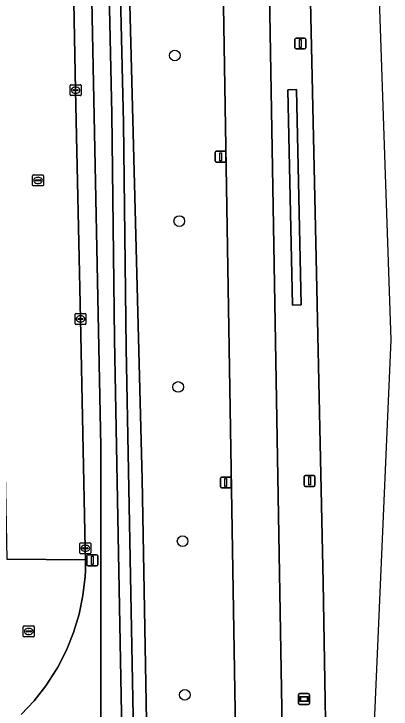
# Model space of a CAD drawing. Extents: x 161385 to 162589, y 388479 to 389756.
# Drawn here: x 162496 to 162530.5, y 388787.2 to 388850.8 of the extents above; entities that cross this region are included whole.
import ezdxf

# ---------------------------------------------------------------- set-up
doc = ezdxf.new("R2010")
doc.units = 0
for name, color, linetype in [('IMGEO_Berm_groen', 7, 'Continuous'), ('IMGEO_Boom', 7, 'Continuous'), ('IMGEO_Fietspad_gesloten', 7, 'Continuous'), ('IMGEO_Groenvoorziening', 7, 'Continuous'), ('IMGEO_Haag', 7, 'Continuous'), ('IMGEO_Kolk', 7, 'Continuous'), ('IMGEO_Lichtmast', 7, 'Continuous'), ('IMGEO_Oever', 7, 'Continuous'), ('IMGEO_Rijbaan_lokaal_gesloten', 7, 'Continuous'), ('IMGEO_Rijbaan_regionaal_gesloten', 7, 'Continuous'), ('IMGEO_Rioolput', 7, 'Continuous'), ('IMGEO_Waterloop', 7, 'Continuous'), ('IMGEO_Wegwijzer', 7, 'Continuous')]:
    doc.layers.add(name, color=color, linetype=linetype)

msp = doc.modelspace()

# ---------------------------------------------------------------- linework, layer by layer
at = {"layer": 'IMGEO_Berm_groen'}
for points in [[(162515.397, 389079.082), (162515.507, 389081.426), (162514.292, 389081.426), (162514.262, 389079.427), (162515.393, 389057.642), (162516.561, 389022.995), (162519.033, 388871.958), (162521.523, 388727.275)], [(162517.21, 388728.105), (162514.823, 388871.796), (162512.275, 389022.964), (162511.097, 389057.663), (162510.235, 389079.2)], [(162521.311, 388720.501), (162521.33, 388719.939), (162521.52, 388719.331), (162523.238, 388715.161), (162525.385, 388736.547), (162525.398, 388750), (162525.392, 388750.463), (162524.813, 388770.581), (162524.652, 388775.367), (162524.277, 388798.785), (162523.635, 388828.454), (162522.364, 388884.975), (162520.774, 388990.381)], [(162500.546, 388899.883), (162500.817, 388885.662), (162501.627, 388843.777), (162502.076, 388822.868), (162502.515, 388801.899), (162502.522, 388800.855), (162502.53, 388799.811), (162502.501, 388799.311), (162502.302, 388797.58), (162501.949, 388795.874), (162501.444, 388794.206), (162500.793, 388792.59), (162500, 388791.038), (162499.863, 388790.8), (162498.913, 388789.338), (162497.837, 388787.967), (162496.642, 388786.698)], [(162505.585, 388897.306), (162506.277, 388863.384), (162507.703, 388808.23), (162508.502, 388764.034), (162508.507, 388763.596), (162508.048, 388750), (162507.287, 388742.621), (162504.955, 388729.188), (162504.276, 388726.446), (162500, 388712.436), (162499.893, 388712.133), (162499.135, 388710.054), (162493.393, 388696.514), (162489.638, 388688.939), (162485.689, 388681.463), (162483.678, 388677.768)], [(162503.938, 388784.771), (162503.945, 388811.232), (162502.197, 388897.243)]]:
    msp.add_lwpolyline(points, dxfattribs=at)
msp.add_lwpolyline([(162521.823, 388843.84), (162522.269, 388824.14), (162521.469, 388824.122), (162521.023, 388843.822)], close=True, dxfattribs=at)
at = {"layer": 'IMGEO_Boom'}
for centre in [(162510.704, 388846.949), (162511.112, 388831.812), (162511.012, 388816.647), (162511.417, 388802.551), (162511.618, 388788.505)]:
    msp.add_circle(centre, 0.489, dxfattribs=at)
at = {"layer": 'IMGEO_Fietspad_gesloten'}
for points in [[(162519.033, 388871.958), (162516.561, 389022.995), (162515.393, 389057.642), (162514.262, 389079.427), (162514.292, 389081.426), (162514.386, 389087.66), (162514.743, 389099.436), (162509.811, 389099.872), (162509.798, 389099.728), (162509.789, 389099.382), (162509.527, 389088.495), (162510.065, 389081.426), (162510.235, 389079.2), (162511.097, 389057.663), (162512.275, 389022.964), (162514.823, 388871.796), (162517.21, 388728.105)], [(162521.523, 388727.275), (162519.033, 388871.958)]]:
    msp.add_lwpolyline(points, dxfattribs=at)
at = {"layer": 'IMGEO_Groenvoorziening'}
msp.add_lwpolyline([(162521.823, 388843.84), (162521.023, 388843.822), (162521.469, 388824.122), (162522.269, 388824.14)], close=True, dxfattribs=at)
at = {"layer": 'IMGEO_Haag'}
msp.add_lwpolyline([(162521.469, 388824.122), (162522.269, 388824.14), (162521.823, 388843.84), (162521.023, 388843.822)], close=True, dxfattribs=at)
at = {"layer": 'IMGEO_Kolk'}
for p, q in [((162501.128, 388843.351), (162501.128, 388844.203)), ((162501.203, 388844.277), (162502.055, 388844.277)), ((162501.387, 388843.771), (162501.387, 388843.783)), ((162501.825, 388843.734), (162501.427, 388843.734)), ((162501.43, 388843.82), (162501.828, 388843.82)), ((162501.616, 388844.057), (162501.641, 388844.057)), ((162501.871, 388843.783), (162501.871, 388843.771)), ((162502.129, 388844.203), (162502.129, 388843.351)), ((162502.055, 388843.277), (162501.203, 388843.277)), ((162501.639, 388843.497), (162501.614, 388843.497)), ((162501.651, 388823.368), (162502.503, 388823.368)), ((162501.576, 388822.442), (162501.576, 388823.294)), ((162501.835, 388822.862), (162501.835, 388822.874)), ((162502.273, 388822.825), (162501.875, 388822.825)), ((162501.878, 388822.911), (162502.276, 388822.911)), ((162502.064, 388823.148), (162502.089, 388823.148)), ((162502.319, 388822.874), (162502.319, 388822.862)), ((162502.577, 388823.294), (162502.577, 388822.442)), ((162502.503, 388822.368), (162501.651, 388822.368)), ((162502.087, 388822.588), (162502.062, 388822.588)), ((162502.09, 388802.399), (162502.942, 388802.399)), ((162502.015, 388801.473), (162502.015, 388802.325)), ((162502.274, 388801.893), (162502.274, 388801.905)), ((162502.712, 388801.856), (162502.314, 388801.856)), ((162502.317, 388801.942), (162502.715, 388801.942)), ((162502.503, 388802.179), (162502.528, 388802.179)), ((162502.758, 388801.905), (162502.758, 388801.893)), ((162503.016, 388802.325), (162503.016, 388801.473)), ((162502.942, 388801.399), (162502.09, 388801.399)), ((162502.526, 388801.619), (162502.501, 388801.619))]:
    msp.add_line(p, q, dxfattribs=at)
for points in [[(162501.128, 388843.351), (162501.128, 388844.203)], [(162501.203, 388844.277), (162502.055, 388844.277)], [(162502.129, 388844.203), (162502.129, 388843.351)], [(162502.055, 388843.277), (162501.203, 388843.277)], [(162501.651, 388823.368), (162502.503, 388823.368)], [(162501.576, 388822.442), (162501.576, 388823.294)], [(162502.577, 388823.294), (162502.577, 388822.442)], [(162502.503, 388822.368), (162501.651, 388822.368)], [(162502.09, 388802.399), (162502.942, 388802.399)], [(162502.015, 388801.473), (162502.015, 388802.325)], [(162503.016, 388802.325), (162503.016, 388801.473)], [(162502.942, 388801.399), (162502.09, 388801.399)]]:
    msp.add_lwpolyline(points, dxfattribs=at)
for centre, radius, start, end in [((162501.205, 388844.201), 0.0765, 91.55205, 178.44795), ((162501.205, 388844.201), 0.0765, 91.55205, 178.44795), ((162501.427, 388843.78), 0.0403, 85.87752, 175.75265), ((162501.424, 388843.77), 0.0366, 178.93798, 274.71019), ((162501.828, 388843.777), 0.043, 264.86636, 352.45326), ((162501.832, 388843.782), 0.0386, 1.73085, 96.63898), ((162502.053, 388844.201), 0.0765, 1.55205, 88.44795), ((162502.053, 388844.201), 0.0765, 1.55205, 88.44795), ((162501.205, 388843.353), 0.0765, 181.55205, 268.44795), ((162501.205, 388843.353), 0.0765, 181.55205, 268.44795), ((162502.053, 388843.353), 0.0765, 271.55205, 358.44795), ((162502.053, 388843.353), 0.0765, 271.55205, 358.44795), ((162501.653, 388823.292), 0.0765, 91.55205, 178.44795), ((162501.653, 388823.292), 0.0765, 91.55205, 178.44795), ((162502.501, 388823.292), 0.0765, 1.55205, 88.44795), ((162502.501, 388823.292), 0.0765, 1.55205, 88.44795), ((162501.875, 388822.871), 0.0403, 85.87752, 175.75265), ((162501.872, 388822.861), 0.0366, 178.93798, 274.71019), ((162502.276, 388822.868), 0.043, 264.86636, 352.45326), ((162502.28, 388822.873), 0.0386, 1.73085, 96.63898), ((162501.653, 388822.444), 0.0765, 181.55205, 268.44795), ((162501.653, 388822.444), 0.0765, 181.55205, 268.44795), ((162502.501, 388822.444), 0.0765, 271.55205, 358.44795), ((162502.501, 388822.444), 0.0765, 271.55205, 358.44795), ((162502.092, 388802.323), 0.0765, 91.55205, 178.44795), ((162502.092, 388802.323), 0.0765, 91.55205, 178.44795), ((162502.94, 388802.323), 0.0765, 1.55205, 88.44795), ((162502.94, 388802.323), 0.0765, 1.55205, 88.44795), ((162502.314, 388801.902), 0.0403, 85.87752, 175.75265), ((162502.311, 388801.892), 0.0366, 178.93798, 274.71019), ((162502.715, 388801.899), 0.043, 264.86636, 352.45326), ((162502.719, 388801.904), 0.0386, 1.73085, 96.63898), ((162502.092, 388801.475), 0.0765, 181.55205, 268.44795), ((162502.092, 388801.475), 0.0765, 181.55205, 268.44795), ((162502.94, 388801.475), 0.0765, 271.55205, 358.44795), ((162502.94, 388801.475), 0.0765, 271.55205, 358.44795)]:
    msp.add_arc(centre, radius, start, end, dxfattribs=at)
for centre, major_axis, ratio, start_param, end_param in [((162501.615, 388843.777), (-0.387, 0.002), 0.722429, 4.712389, 7.853982), ((162501.64, 388843.777), (-0.39, 0.002), 0.717154, 1.570796, 4.712389), ((162502.063, 388822.868), (-0.387, 0.002), 0.722429, 4.712389, 7.853982), ((162502.088, 388822.868), (-0.39, 0.002), 0.717154, 1.570796, 4.712389), ((162502.502, 388801.899), (-0.387, 0.002), 0.722429, 4.712389, 7.853982), ((162502.527, 388801.899), (-0.39, 0.002), 0.717154, 1.570796, 4.712389)]:
    msp.add_ellipse(centre, major_axis=major_axis, ratio=ratio, start_param=start_param, end_param=end_param, dxfattribs=at)
at = {"layer": 'IMGEO_Lichtmast'}
for p, q in [((162521.685, 388847.647), (162521.685, 388848.447)), ((162521.685, 388848.447), (162521.685, 388847.647)), ((162521.785, 388848.547), (162522.575, 388848.547)), ((162522.575, 388848.547), (162521.785, 388848.547)), ((162522.675, 388848.447), (162522.675, 388847.647)), ((162522.675, 388847.647), (162522.675, 388848.447)), ((162522.575, 388847.547), (162521.785, 388847.547)), ((162521.785, 388847.547), (162522.575, 388847.547)), ((162514.388, 388837.289), (162514.388, 388838.089)), ((162514.388, 388838.089), (162514.388, 388837.289)), ((162514.488, 388838.189), (162515.278, 388838.189)), ((162515.278, 388838.189), (162514.488, 388838.189)), ((162515.378, 388838.089), (162515.378, 388837.289)), ((162515.378, 388837.289), (162515.378, 388838.089)), ((162515.278, 388837.189), (162514.488, 388837.189)), ((162514.488, 388837.189), (162515.278, 388837.189)), ((162514.865, 388807.512), (162514.865, 388808.312)), ((162514.865, 388808.312), (162514.865, 388807.512)), ((162514.965, 388808.412), (162515.755, 388808.412)), ((162515.755, 388808.412), (162514.965, 388808.412)), ((162515.855, 388808.312), (162515.855, 388807.512)), ((162515.855, 388807.512), (162515.855, 388808.312)), ((162522.53, 388807.66), (162522.53, 388808.46)), ((162522.53, 388808.46), (162522.53, 388807.66)), ((162522.63, 388808.56), (162523.42, 388808.56)), ((162523.42, 388808.56), (162522.63, 388808.56)), ((162523.52, 388808.46), (162523.52, 388807.66)), ((162523.52, 388807.66), (162523.52, 388808.46)), ((162523.42, 388807.56), (162522.63, 388807.56)), ((162522.63, 388807.56), (162523.42, 388807.56)), ((162515.755, 388807.412), (162514.965, 388807.412)), ((162514.965, 388807.412), (162515.755, 388807.412)), ((162502.665, 388800.406), (162502.665, 388801.206)), ((162502.665, 388801.206), (162502.665, 388800.406)), ((162502.765, 388801.306), (162503.555, 388801.306)), ((162503.555, 388801.306), (162502.765, 388801.306)), ((162503.655, 388801.206), (162503.655, 388800.406)), ((162503.655, 388800.406), (162503.655, 388801.206)), ((162503.555, 388800.306), (162502.765, 388800.306)), ((162502.765, 388800.306), (162503.555, 388800.306))]:
    msp.add_line(p, q, dxfattribs=at)
for points in [[(162522.105, 388848.422), (162522.255, 388848.422), (162522.255, 388847.672), (162522.105, 388847.672), (162522.105, 388848.422)], [(162514.808, 388838.064), (162514.958, 388838.064), (162514.958, 388837.314), (162514.808, 388837.314), (162514.808, 388838.064)], [(162515.285, 388808.287), (162515.435, 388808.287), (162515.435, 388807.537), (162515.285, 388807.537), (162515.285, 388808.287)], [(162522.95, 388808.435), (162523.1, 388808.435), (162523.1, 388807.685), (162522.95, 388807.685), (162522.95, 388808.435)], [(162503.085, 388801.181), (162503.235, 388801.181), (162503.235, 388800.431), (162503.085, 388800.431), (162503.085, 388801.181)]]:
    msp.add_lwpolyline(points, dxfattribs=at)
for centre, start, end in [((162521.785, 388848.447), 90, 180), ((162521.785, 388848.447), 90, 180), ((162522.575, 388848.447), 0, 90), ((162522.575, 388848.447), 360, 90), ((162521.785, 388847.647), 180, 270), ((162521.785, 388847.647), 180, 270), ((162522.575, 388847.647), 270, 0), ((162522.575, 388847.647), 270, 0), ((162514.488, 388838.089), 90, 180), ((162514.488, 388838.089), 90, 180), ((162515.278, 388838.089), 0, 90), ((162515.278, 388838.089), 360, 90), ((162514.488, 388837.289), 180, 270), ((162514.488, 388837.289), 180, 270), ((162515.278, 388837.289), 270, 0), ((162515.278, 388837.289), 270, 0), ((162514.965, 388808.312), 90, 180), ((162514.965, 388808.312), 90, 180), ((162515.755, 388808.312), 0, 90), ((162515.755, 388808.312), 360, 90), ((162522.63, 388808.46), 90, 180), ((162522.63, 388808.46), 90, 180), ((162523.42, 388808.46), 0, 90), ((162523.42, 388808.46), 360, 90), ((162514.965, 388807.512), 180, 270), ((162514.965, 388807.512), 180, 270), ((162515.755, 388807.512), 270, 0), ((162515.755, 388807.512), 270, 0), ((162522.63, 388807.66), 180, 270), ((162522.63, 388807.66), 180, 270), ((162523.42, 388807.66), 270, 0), ((162523.42, 388807.66), 270, 0), ((162502.765, 388801.206), 90, 180), ((162502.765, 388801.206), 90, 180), ((162503.555, 388801.206), 0, 90), ((162503.555, 388801.206), 360, 90), ((162502.765, 388800.406), 180, 270), ((162502.765, 388800.406), 180, 270), ((162503.555, 388800.406), 270, 0), ((162503.555, 388800.406), 270, 0)]:
    msp.add_arc(centre, 0.1, start, end, dxfattribs=at)
at = {"layer": 'IMGEO_Oever'}
for points in [[(162500.804, 388721.953), (162503.142, 388731.482), (162504.195, 388736.481), (162505.954, 388751.52), (162506.349, 388762.359), (162506.053, 388775.359), (162505.188, 388821.013), (162504.94, 388841.621), (162504.505, 388860.971), (162503.038, 388926.396)], [(162504.093, 388925.58), (162505.561, 388860.155), (162505.995, 388840.805), (162506.244, 388820.196), (162507.105, 388775.346), (162507.405, 388761.542), (162507.01, 388750.703), (162505.251, 388735.665), (162504.198, 388730.666)], [(162502.197, 388897.243), (162503.945, 388811.232), (162503.938, 388784.771), (162504.239, 388778.441), (162504.847, 388765.637), (162504.058, 388750), (162501.776, 388732.254), (162500, 388725.157)], [(162504.955, 388729.188), (162507.287, 388742.621), (162508.048, 388750), (162508.507, 388763.596), (162508.502, 388764.034), (162507.703, 388808.23), (162506.277, 388863.384), (162505.585, 388897.306)]]:
    msp.add_lwpolyline(points, dxfattribs=at)
at = {"layer": 'IMGEO_Rijbaan_lokaal_gesloten'}
for points in [[(162493.479, 388892.905), (162493.608, 388886.494), (162494.075, 388863.303), (162494.213, 388856.462), (162494.284, 388852.938), (162494.665, 388834.017), (162495.332, 388800.906), (162502.522, 388800.855), (162502.515, 388801.899), (162502.076, 388822.868), (162501.627, 388843.777), (162500.817, 388885.662), (162500.546, 388899.883)], [(162496.642, 388786.698), (162497.837, 388787.967), (162498.913, 388789.338), (162499.863, 388790.8), (162500, 388791.038), (162500.793, 388792.59), (162501.444, 388794.206), (162501.949, 388795.874), (162502.302, 388797.58), (162502.501, 388799.311), (162502.53, 388799.811), (162502.522, 388800.855), (162495.332, 388800.906)]]:
    msp.add_lwpolyline(points, dxfattribs=at)
at = {"layer": 'IMGEO_Rijbaan_regionaal_gesloten'}
for points in [[(162522.824, 388687.961), (162524.933, 388693.486), (162530.479, 388820.962), (162524.33, 389000.689)], [(162520.774, 388990.381), (162522.364, 388884.975), (162523.635, 388828.454), (162524.277, 388798.785), (162524.652, 388775.367), (162524.813, 388770.581), (162525.392, 388750.463), (162525.398, 388750), (162525.385, 388736.547), (162525.238, 388728.029), (162525.099, 388721.415), (162524.726, 388716.57), (162524.5, 388713.353), (162524.479, 388713.183), (162523.543, 388705.46), (162523.188, 388703.163), (162523.396, 388703.055), (162520.22, 388691.521), (162519.529, 388689.152), (162522.824, 388687.961)]]:
    msp.add_lwpolyline(points, dxfattribs=at)
at = {"layer": 'IMGEO_Rioolput'}
for p, q in [((162497.695, 388835.105), (162497.695, 388835.957)), ((162497.77, 388836.031), (162498.622, 388836.031)), ((162497.954, 388835.525), (162497.954, 388835.537)), ((162498.392, 388835.488), (162497.994, 388835.488)), ((162497.997, 388835.574), (162498.395, 388835.574)), ((162498.183, 388835.811), (162498.208, 388835.811)), ((162498.438, 388835.537), (162498.438, 388835.525)), ((162498.696, 388835.957), (162498.696, 388835.105)), ((162498.622, 388835.031), (162497.77, 388835.031)), ((162498.206, 388835.251), (162498.181, 388835.251)), ((162496.848, 388793.872), (162496.848, 388794.724)), ((162496.923, 388794.798), (162497.775, 388794.798)), ((162497.849, 388794.724), (162497.849, 388793.872)), ((162497.107, 388794.292), (162497.107, 388794.304)), ((162497.545, 388794.255), (162497.147, 388794.255)), ((162497.15, 388794.341), (162497.548, 388794.341)), ((162497.336, 388794.578), (162497.361, 388794.578)), ((162497.591, 388794.304), (162497.591, 388794.292)), ((162497.775, 388793.798), (162496.923, 388793.798)), ((162497.359, 388794.018), (162497.334, 388794.018))]:
    msp.add_line(p, q, dxfattribs=at)
for points in [[(162497.695, 388835.105), (162497.695, 388835.957)], [(162497.77, 388836.031), (162498.622, 388836.031)], [(162498.696, 388835.957), (162498.696, 388835.105)], [(162498.622, 388835.031), (162497.77, 388835.031)], [(162496.848, 388793.872), (162496.848, 388794.724)], [(162496.923, 388794.798), (162497.775, 388794.798)], [(162497.849, 388794.724), (162497.849, 388793.872)], [(162497.775, 388793.798), (162496.923, 388793.798)]]:
    msp.add_lwpolyline(points, dxfattribs=at)
for centre, radius, start, end in [((162497.772, 388835.955), 0.0765, 91.55205, 178.44795), ((162497.772, 388835.955), 0.0765, 91.55205, 178.44795), ((162497.994, 388835.534), 0.0403, 85.87752, 175.75265), ((162497.991, 388835.524), 0.0366, 178.93798, 274.71019), ((162498.395, 388835.531), 0.043, 264.86636, 352.45326), ((162498.399, 388835.536), 0.0386, 1.73085, 96.63898), ((162498.62, 388835.955), 0.0765, 1.55205, 88.44795), ((162498.62, 388835.955), 0.0765, 1.55205, 88.44795), ((162497.772, 388835.107), 0.0765, 181.55205, 268.44795), ((162497.772, 388835.107), 0.0765, 181.55205, 268.44795), ((162498.62, 388835.107), 0.0765, 271.55205, 358.44795), ((162498.62, 388835.107), 0.0765, 271.55205, 358.44795), ((162496.925, 388794.722), 0.0765, 91.55205, 178.44795), ((162496.925, 388794.722), 0.0765, 91.55205, 178.44795), ((162497.773, 388794.722), 0.0765, 1.55205, 88.44795), ((162497.773, 388794.722), 0.0765, 1.55205, 88.44795), ((162497.147, 388794.301), 0.0403, 85.87752, 175.75265), ((162497.144, 388794.291), 0.0366, 178.93798, 274.71019), ((162497.548, 388794.298), 0.043, 264.86636, 352.45326), ((162497.552, 388794.303), 0.0386, 1.73085, 96.63898), ((162496.925, 388793.874), 0.0765, 181.55205, 268.44795), ((162496.925, 388793.874), 0.0765, 181.55205, 268.44795), ((162497.773, 388793.874), 0.0765, 271.55205, 358.44795), ((162497.773, 388793.874), 0.0765, 271.55205, 358.44795)]:
    msp.add_arc(centre, radius, start, end, dxfattribs=at)
for centre, major_axis, ratio, start_param, end_param in [((162498.182, 388835.531), (-0.387, 0.002), 0.722429, 4.712389, 7.853982), ((162498.207, 388835.531), (-0.39, 0.002), 0.717154, 1.570796, 4.712389), ((162497.335, 388794.298), (-0.387, 0.002), 0.722429, 4.712389, 7.853982), ((162497.36, 388794.298), (-0.39, 0.002), 0.717154, 1.570796, 4.712389)]:
    msp.add_ellipse(centre, major_axis=major_axis, ratio=ratio, start_param=start_param, end_param=end_param, dxfattribs=at)
at = {"layer": 'IMGEO_Waterloop'}
for points in [[(162503.038, 388926.396), (162504.505, 388860.971), (162504.94, 388841.621), (162505.188, 388821.013), (162506.053, 388775.359), (162506.349, 388762.359), (162505.954, 388751.52), (162504.195, 388736.481), (162503.142, 388731.482), (162500.804, 388721.953)], [(162504.198, 388730.666), (162505.251, 388735.665), (162507.01, 388750.703), (162507.405, 388761.542), (162507.105, 388775.346), (162506.244, 388820.196), (162505.995, 388840.805), (162505.561, 388860.155), (162504.093, 388925.58)]]:
    msp.add_lwpolyline(points, dxfattribs=at)
at = {"layer": 'IMGEO_Wegwijzer'}
for p, q in [((162522.018, 388787.716), (162522.018, 388788.516)), ((162522.018, 388788.516), (162522.018, 388787.716)), ((162522.118, 388788.616), (162522.908, 388788.616)), ((162522.908, 388788.616), (162522.118, 388788.616)), ((162523.008, 388788.516), (162523.008, 388787.716)), ((162523.008, 388787.716), (162523.008, 388788.516)), ((162522.908, 388787.616), (162522.118, 388787.616)), ((162522.118, 388787.616), (162522.908, 388787.616))]:
    msp.add_line(p, q, dxfattribs=at)
for points in [[(162522.119, 388788.348), (162522.907, 388788.348), (162522.907, 388787.884), (162522.119, 388787.884), (162522.119, 388788.348)], [(162522.184, 388788.283), (162522.184, 388787.949), (162522.842, 388787.949), (162522.842, 388788.283), (162522.184, 388788.283)]]:
    msp.add_lwpolyline(points, dxfattribs=at)
for centre, start, end in [((162522.118, 388788.516), 90, 180), ((162522.118, 388788.516), 90, 180), ((162522.908, 388788.516), 0, 90), ((162522.908, 388788.516), 360, 90), ((162522.118, 388787.716), 180, 270), ((162522.118, 388787.716), 180, 270), ((162522.908, 388787.716), 270, 0), ((162522.908, 388787.716), 270, 0)]:
    msp.add_arc(centre, 0.1, start, end, dxfattribs=at)

doc.saveas('drawing.dxf')
